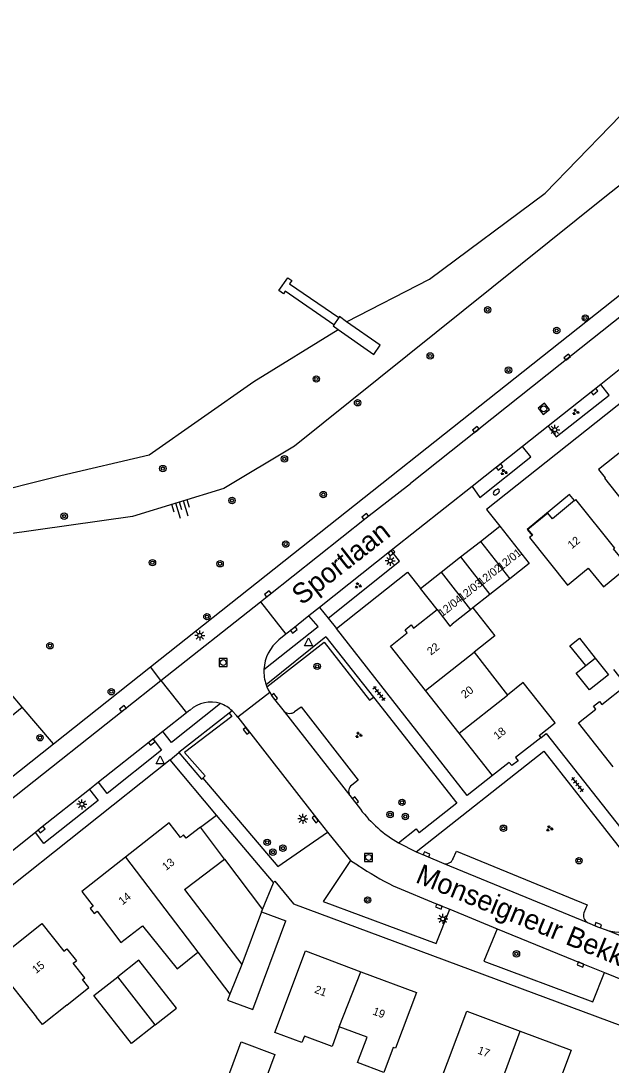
# Model space of a CAD drawing. Extents: x 136000 to 138005, y 398500 to 400500.
# Drawn here: x 137265.3 to 137339, y 399133.2 to 399263.7 of the extents above; entities that cross this region are included whole.
import ezdxf

# ---------------------------------------------------------------- set-up
doc = ezdxf.new("R2010")
doc.units = 0
for name, color, linetype in [('gg-afsc-hekwerk', 7, 'Continuous'), ('gg-afsc-muur', 7, 'Continuous'), ('gg-anno-huisnummerreeks BGT', 7, 'Continuous'), ('gg-anno-openbare ruimte label', 7, 'Continuous'), ('gg-bbg-bijgebouw', 7, 'Continuous'), ('gg-bbg-gedigitaliseerde bebouwing', 7, 'Continuous'), ('gg-bbg-gedigitaliseerde bijgebouw', 7, 'Continuous'), ('gg-bbg-hoofdgebouw', 7, 'Continuous'), ('gg-bbg-luifel en loopbrug', 7, 'Continuous'), ('gg-bbg-tussenscheiding', 7, 'Continuous'), ('gg-knt-BGT kruinlijn', 7, 'Continuous'), ('gg-knt-verharding', 7, 'Continuous'), ('gg-knt-verharding nz', 7, 'Continuous'), ('gg-kntw-bovenkant insteek waterloop', 7, 'Continuous'), ('gg-kwrk-kunstwerk', 7, 'Continuous'), ('gg-kwrk-steiger', 7, 'Continuous'), ('gt-grn-groengrens', 7, 'Continuous'), ('gt-grn-weggrens', 7, 'Continuous'), ('gt-symb-boom', 7, 'Continuous'), ('gt-symb-brandkraan', 7, 'Continuous'), ('gt-symb-groenvak', 7, 'Continuous'), ('gt-symb-kolk', 7, 'Continuous'), ('gt-symb-lichtmast', 7, 'Continuous'), ('gt-symb-rioolschacht', 7, 'Continuous'), ('gt-symb-talud symbool', 7, 'Continuous'), ('gt-symb-tegel verharding', 7, 'Continuous'), ('gt-symb-waterafsluiter', 7, 'Continuous')]:
    doc.layers.add(name, color=color, linetype=linetype)

# ---------------------------------------------------------------- blocks, each defined once
blk = doc.blocks.new('gt0-BOOM')
at = {"layer": 'gt-symb-boom'}
for radius in [0.4, 0.2]:
    blk.add_circle((0, 0), radius, dxfattribs=at)
blk = doc.blocks.new('gt0-KOLK')
at = {"layer": 'gt-symb-kolk'}
blk.add_lwpolyline([(0, 0), (0.37, 0), (0.37, 0.4), (-0.38, 0.4), (-0.38, 0), (0, 0)], dxfattribs=at)
blk = doc.blocks.new('gt0-GRVAK')
at = {"layer": 'gt-symb-groenvak'}
for p, q in [((-0.11, 0.19), (-0.23, 0.24)), ((-0.18, 0.15), (0.09, 0.15)), ((-0.09, 0.21), (-0.16, 0.32)), ((-0.05, 0.21), (-0.05, 0.39)), ((0, 0.21), (0.06, 0.32)), ((0.01, 0.19), (0.13, 0.24)), ((0.26, -0.05), (0.2, 0.06)), ((0.3, -0.05), (0.3, 0.13)), ((0.35, -0.05), (0.41, 0.06)), ((-0.24, -0.23), (-0.36, -0.18)), ((-0.32, -0.26), (-0.05, -0.26)), ((-0.23, -0.21), (-0.29, -0.1)), ((-0.18, -0.2), (-0.18, -0.02)), ((-0.14, -0.21), (-0.07, -0.1)), ((-0.12, -0.23), (0, -0.18)), ((0.24, -0.07), (0.12, -0.02)), ((0.17, -0.11), (0.44, -0.11)), ((0.37, -0.07), (0.49, -0.02))]:
    blk.add_line(p, q, dxfattribs=at)
blk = doc.blocks.new('gt0-RS')
at = {"layer": 'gt-symb-rioolschacht'}
blk.add_lwpolyline([(-0.5, -0.5), (0.5, -0.5), (0.5, 0.5), (-0.5, 0.5)], close=True, dxfattribs=at)
blk.add_circle((0, 0), 0.375, dxfattribs=at)
blk = doc.blocks.new('gt0-LMAST')
at = {"layer": 'gt-symb-lichtmast'}
for p, q in [((-0.18, 0.17), (-0.45, 0.44)), ((-0.01, 0.25), (-0.01, 0.62)), ((0.17, 0.17), (0.44, 0.44)), ((-0.26, 0), (-0.63, 0)), ((-0.18, -0.18), (-0.45, -0.45)), ((-0.01, -0.25), (-0.01, -0.63)), ((0.44, -0.45), (0.17, -0.18)), ((0.24, 0), (0.62, 0))]:
    blk.add_line(p, q, dxfattribs=at)
blk.add_circle((-0.01, 0), 0.25, dxfattribs=at)
blk = doc.blocks.new('gt0-TALUD_1')
at = {"layer": 'gt-symb-talud symbool'}
for p, q in [((-1, -1), (-1, 0)), ((-0.5, -2), (-0.5, 0)), ((0, -1), (0, 0)), ((0.5, -2), (0.5, 0)), ((1, -1), (1, 0))]:
    blk.add_line(p, q, dxfattribs=at)
blk = doc.blocks.new('gt0-BR')
at = {"layer": 'gt-symb-brandkraan'}
for centre, radius, start, end in [((-0.24, 0), 0.206, 107.5669, 252.4331), ((0.6, -2.66), 3, 106.892, 107.5669), ((0, -0.69), 0.938, 73.108, 106.892), ((-0.6, -2.66), 3, 72.4331, 73.108), ((0.24, 0), 0.206, 287.567, 72.4331), ((0.6, 2.66), 3, 252.4331, 253.108), ((0, 0.69), 0.938, 253.108, 286.8921), ((-0.6, 2.66), 3, 286.8921, 287.567)]:
    blk.add_arc(centre, radius, start, end, dxfattribs=at)
blk = doc.blocks.new('gt0-WAFSL')
at = {"layer": 'gt-symb-waterafsluiter'}
for p, q in [((-0.5, -0.33), (0, 0.67)), ((0, 0.67), (0.5, -0.33)), ((0.5, -0.33), (-0.5, -0.33))]:
    blk.add_line(p, q, dxfattribs=at)
blk = doc.blocks.new('gt0-TEG1')
at = {"layer": 'gt-symb-tegel verharding'}
for p, q in [((-1.12, 0), (1.12, 0)), ((-0.9, -0.25), (-0.9, 0.25)), ((-0.45, -0.25), (-0.45, 0.25)), ((0, -0.25), (0, 0.25)), ((0.45, -0.25), (0.45, 0.25)), ((0.9, -0.25), (0.9, 0.25))]:
    blk.add_line(p, q, dxfattribs=at)

msp = doc.modelspace()

# ---------------------------------------------------------------- linework, layer by layer
at = {"layer": 'gg-afsc-hekwerk'}
for p, q in [((137265.49, 399177.96), (137260.93, 399183.36)), ((137269.37, 399173.38), (137281.49, 399183)), ((137269.37, 399173.38), (137265.49, 399177.96))]:
    msp.add_line(p, q, dxfattribs=at)
for points in [[(137281.49, 399183), (137410.33, 399285.22), (137416.27, 399290.07)], [(137173.25, 399157.22), (137185.57, 399148.73), (137196.17, 399143.02), (137217.58, 399132.28), (137269.37, 399173.38)]]:
    msp.add_lwpolyline(points, dxfattribs=at)
at = {"layer": 'gg-afsc-muur'}
msp.add_line((137295.37, 399152.42), (137295.49, 399152.71), dxfattribs=at)
at = {"layer": 'gg-bbg-bijgebouw'}
for p, q in [((137322.7, 399198.69), (137325.12, 399200.6)), ((137320.23, 399196.75), (137322.7, 399198.69)), ((137317.82, 399194.85), (137320.23, 399196.75)), ((137315.22, 399192.81), (137317.82, 399194.85)), ((137317.3, 399190.17), (137315.22, 399192.81)), ((137295.37, 399152.42), (137292.89, 399145.81)), ((137295.37, 399152.42), (137298.41, 399151.28))]:
    msp.add_line(p, q, dxfattribs=at)
at = {"layer": 'gg-bbg-gedigitaliseerde bebouwing'}
for p, q in [((137338.2, 399206.59), (137342.91, 399200.63)), ((137321.92, 399184.86), (137326.09, 399179.5)), ((137330.04, 399174.44), (137330.26, 399174.15)), ((137287.43, 399147.36), (137291.4, 399142.11)), ((137261.82, 399146.09), (137267.26, 399139.26))]:
    msp.add_line(p, q, dxfattribs=at)
for points in [[(137328.84, 399199.17), (137333.58, 399193.23), (137336.17, 399195.36), (137338.09, 399193.03), (137341.17, 399195.56), (137339.35, 399197.77), (137339.48, 399197.87), (137334.62, 399203.94)], [(137321.76, 399190.38), (137324.51, 399186.91), (137321.92, 399184.86)], [(137330.04, 399174.44), (137332.03, 399176.01), (137328.05, 399181.05), (137326.09, 399179.5)], [(137277.81, 399148.56), (137280.52, 399150.66), (137284.85, 399145.27), (137287.43, 399147.36)], [(137305.08, 399138.03), (137304.19, 399135.59), (137300.72, 399136.87), (137300.41, 399136.09), (137297.05, 399137.34), (137300.85, 399147.51)], [(137271.04, 399140.73), (137273.8, 399142.93), (137272.99, 399143.94), (137273.29, 399144.17), (137271.85, 399145.97), (137272.26, 399146.3)], [(137314.72, 399142.33), (137312.12, 399135.35), (137311.82, 399135.46), (137310.65, 399132.33), (137307.36, 399133.56), (137308.55, 399136.74), (137305.08, 399138.03)], [(137271.04, 399140.73), (137268, 399138.32), (137267.26, 399139.26)], [(137320.62, 399129.16), (137317.41, 399130.35), (137321.01, 399139.99)], [(137334.04, 399135.12), (137330.43, 399125.48), (137327.28, 399126.66)]]:
    msp.add_lwpolyline(points, dxfattribs=at)
at = {"layer": 'gg-bbg-gedigitaliseerde bijgebouw'}
for p, q in [((137326.39, 399194.02), (137323.88, 399192.04)), ((137323.88, 399192.04), (137321.76, 399190.38)), ((137335.86, 399183.17), (137337.05, 399184.11))]:
    msp.add_line(p, q, dxfattribs=at)
for points in [[(137325.12, 399200.6), (137328.81, 399195.92), (137326.39, 399194.02)], [(137336.33, 399180.13), (137334.67, 399182.23), (137335.86, 399183.17)], [(137337.05, 399184.11), (137338.71, 399182.02), (137336.33, 399180.13)], [(137291.4, 399142.11), (137291.1, 399141.38), (137294.27, 399140.2), (137298.41, 399151.28)], [(137282.09, 399138.3), (137284.74, 399140.38), (137280.05, 399146.35), (137277.4, 399144.27)], [(137282.09, 399138.3), (137279.11, 399135.97), (137274.43, 399141.94), (137277.4, 399144.27)], [(137290.42, 399129.62), (137292.81, 399136.14), (137297.03, 399134.58), (137294.59, 399127.95)]]:
    msp.add_lwpolyline(points, dxfattribs=at)
at = {"layer": 'gg-bbg-hoofdgebouw'}
for p, q in [((137334.46, 399203.81), (137334.62, 399203.94)), ((137329.16, 399199.43), (137328.84, 399199.17)), ((137320.06, 399174.73), (137315.84, 399180.08)), ((137324.23, 399169.43), (137320.06, 399174.73)), ((137290.75, 399158.98), (137287.73, 399162.98)), ((137285.74, 399155.19), (137290.75, 399158.98)), ((137285.74, 399155.19), (137292.89, 399145.81)), ((137300.85, 399147.51), (137307.79, 399144.92)), ((137307.79, 399144.92), (137314.72, 399142.33)), ((137321.01, 399139.99), (137327.69, 399137.49)), ((137327.69, 399137.49), (137334.04, 399135.12))]:
    msp.add_line(p, q, dxfattribs=at)
for points in [[(137344.18, 399211.32), (137341.49, 399209.2), (137340.68, 399210.23), (137337.45, 399207.67), (137338.27, 399206.65), (137338.2, 399206.59)], [(137334.46, 399203.81), (137331.7, 399201.53), (137331.12, 399202.23), (137328.64, 399200.18), (137329.21, 399199.48), (137329.16, 399199.43)], [(137315.84, 399180.08), (137311.48, 399185.62), (137313.57, 399187.27), (137313.29, 399187.65), (137314.04, 399188.25), (137314.35, 399187.87), (137317.3, 399190.17)], [(137336.83, 399178.1), (137337.59, 399178.7), (137337.89, 399178.32), (137340.93, 399180.73), (137339.39, 399182.67)], [(137339.28, 399170.54), (137334.98, 399176.03), (137337.13, 399177.72), (137336.83, 399178.1)], [(137330.26, 399174.15), (137327.09, 399171.68), (137327.41, 399171.29), (137326.63, 399170.68), (137326.32, 399171.06), (137324.23, 399169.43)], [(137287.73, 399162.98), (137285.94, 399161.6), (137285.62, 399162.01), (137285.24, 399161.71), (137283.84, 399163.54), (137278.38, 399159.24)], [(137278.38, 399159.24), (137272.91, 399154.93), (137274.35, 399153.1), (137273.98, 399152.81), (137274.47, 399152.2), (137274.84, 399152.49), (137277.81, 399148.56)], [(137261.82, 399146.09), (137267.91, 399150.93), (137270.66, 399147.47), (137271.07, 399147.79), (137272.26, 399146.3)]]:
    msp.add_lwpolyline(points, dxfattribs=at)
at = {"layer": 'gg-bbg-luifel en loopbrug'}
for p, q in [((137287.73, 399162.98), (137289.74, 399164.5)), ((137294.99, 399158.26), (137289.74, 399164.5)), ((137290.75, 399158.98), (137295.49, 399152.71)), ((137296.85, 399156.06), (137294.99, 399158.26))]:
    msp.add_line(p, q, dxfattribs=at)
for points in [[(137334.46, 399203.81), (137333.85, 399204.54), (137328.55, 399200.17), (137329.16, 399199.43)], [(137335.86, 399183.17), (137333.89, 399185.66), (137335.08, 399186.61), (137337.05, 399184.11)], [(137295.49, 399152.71), (137296.87, 399156.03), (137296.85, 399156.06)]]:
    msp.add_lwpolyline(points, dxfattribs=at)
at = {"layer": 'gg-bbg-tussenscheiding'}
for p, q in [((137322.7, 399198.69), (137326.39, 399194.02)), ((137320.23, 399196.75), (137323.88, 399192.04)), ((137317.82, 399194.85), (137321.47, 399190.14)), ((137321.47, 399190.14), (137319.2, 399188.35)), ((137321.76, 399190.38), (137321.47, 399190.14)), ((137315.84, 399180.08), (137321.92, 399184.86)), ((137320.06, 399174.73), (137326.09, 399179.5)), ((137278.38, 399159.24), (137287.43, 399147.36)), ((137292.89, 399145.81), (137291.4, 399142.11)), ((137282.09, 399138.3), (137277.4, 399144.27)), ((137305.08, 399138.03), (137307.79, 399144.92)), ((137325.16, 399130.72), (137327.69, 399137.49))]:
    msp.add_line(p, q, dxfattribs=at)
msp.add_lwpolyline([(137317.3, 399190.17), (137318.89, 399188.11), (137319.2, 399188.35)], dxfattribs=at)
at = {"layer": 'gg-knt-BGT kruinlijn'}
msp.add_lwpolyline([(137411.38, 399299.48), (137338.26, 399241.7), (137299.5, 399210.58), (137290.65, 399205.29), (137279.27, 399201.8), (137263.33, 399199.56), (137255.3, 399196.58)], dxfattribs=at)
at = {"layer": 'gg-knt-verharding'}
for p, q in [((137340.68, 399220.63), (137337.74, 399218.29)), ((137337.74, 399218.29), (137331.17, 399213.11)), ((137331.17, 399213.11), (137327.95, 399210.54)), ((137327.95, 399210.54), (137321.68, 399205.55)), ((137321.68, 399205.55), (137311.58, 399197.54)), ((137311.58, 399197.54), (137302.62, 399190.45)), ((137282.81, 399181.33), (137295.24, 399191.14)), ((137295.24, 399191.14), (137298.42, 399187.11)), ((137302.62, 399190.45), (137301.29, 399189.4)), ((137302.62, 399190.45), (137303.7, 399189.09)), ((137302.43, 399188.06), (137301.29, 399189.4)), ((137295.67, 399182.7), (137302.43, 399188.06)), ((137298.42, 399187.11), (137297.54, 399186.38)), ((137303.42, 399186.78), (137295.95, 399180.78)), ((137303.42, 399186.78), (137309.34, 399179.24)), ((137282.81, 399181.33), (137286, 399177.29)), ((137295.95, 399180.78), (137296.05, 399180.51)), ((137296.4, 399179.82), (137292.39, 399176.73)), ((137286, 399177.29), (137283.04, 399174.96)), ((137291.32, 399177.25), (137285.05, 399172.3)), ((137286.43, 399177.62), (137286, 399177.29)), ((137291.7, 399177.51), (137291.32, 399177.25)), ((137283.04, 399174.96), (137281.84, 399174)), ((137283.94, 399171.39), (137234.85, 399132.36)), ((137289.74, 399164.5), (137283.94, 399171.39)), ((137314.67, 399159.92), (137330.64, 399172.47)), ((137330.64, 399172.47), (137345.63, 399153.3)), ((137275, 399168.59), (137273.89, 399167.7)), ((137306.39, 399166.96), (137307.71, 399165.22)), ((137267.12, 399162.33), (137262.03, 399158.26)), ((137303.61, 399162.38), (137306.5, 399158.82)), ((137312.48, 399161.02), (137314.67, 399159.92)), ((137306.5, 399158.82), (137307.46, 399158.19)), ((137318.89, 399152.72), (137324.8, 399150.3)), ((137338.22, 399144.82), (137343.02, 399142.87))]:
    msp.add_line(p, q, dxfattribs=at)
for points in [[(137437.11, 399292.9), (137323.46, 399202.7), (137325.12, 399200.6)], [(137417.76, 399288.36), (137381.29, 399259.43), (137332.68, 399220.8), (137313.96, 399205.95)], [(137331.17, 399213.11), (137332.19, 399211.76), (137338.78, 399216.97), (137337.74, 399218.29)], [(137321.68, 399205.55), (137322.62, 399204.17), (137329.01, 399209.26), (137327.95, 399210.54)], [(137295.24, 399191.14), (137296.27, 399191.99), (137308.45, 399201.65), (137313.96, 399205.95)], [(137303.7, 399189.09), (137312.6, 399196.21), (137311.58, 399197.54)], [(137304.73, 399187.83), (137313.6, 399194.87), (137315.22, 399192.81)], [(137301.29, 399189.4), (137299.29, 399187.78), (137298.42, 399187.11)], [(137324.23, 399169.43), (137321.06, 399166.94), (137304.73, 399187.83)], [(137224.73, 399135.21), (137264.74, 399166.99), (137278.18, 399177.64), (137282.81, 399181.33)], [(137296.05, 399180.51), (137296.21, 399180.16), (137296.4, 399179.82)], [(137296.4, 399179.82), (137296.84, 399179.15), (137298.18, 399177.45)], [(137309.34, 399179.24), (137319.75, 399165.99), (137315.06, 399162.28)], [(137290.23, 399178.43), (137284.11, 399173.57), (137283.04, 399174.96)], [(137299.5, 399177.42), (137300.31, 399178.01), (137307.43, 399168.86), (137306.64, 399168.24)], [(137292.39, 399176.73), (137292.25, 399176.93), (137291.7, 399177.51)], [(137292.39, 399176.73), (137302.23, 399164.09), (137303.61, 399162.38)], [(137281.84, 399174), (137281.54, 399173.77), (137275, 399168.59)], [(137281.84, 399174), (137282.89, 399172.62), (137276.08, 399167.19), (137275, 399168.59)], [(137330.26, 399174.15), (137330.93, 399174.7), (137345.99, 399155.56)], [(137285.05, 399172.3), (137287.86, 399168.99), (137288.03, 399169.12)], [(137288.03, 399169.12), (137297.39, 399158.07), (137303.61, 399162.38)], [(137273.89, 399167.7), (137274.97, 399166.33), (137268.18, 399160.95), (137267.12, 399162.33)], [(137273.89, 399167.7), (137267.78, 399162.84), (137267.12, 399162.33)], [(137312.48, 399161.02), (137314.67, 399162.78), (137315.06, 399162.28)], [(137314.67, 399159.92), (137315.91, 399159.4), (137318.13, 399158.45)], [(137319.28, 399159), (137319.71, 399159.99), (137336.03, 399153.27), (137335.64, 399152.29)], [(137306.5, 399158.82), (137303.08, 399153.7), (137317.2, 399148.43), (137318.89, 399152.72)], [(137296.85, 399156.06), (137297.04, 399156.25), (137299.37, 399153.42), (137356.14, 399132.28), (137363.57, 399129.87), (137391.12, 399121.3)], [(137311.81, 399155.65), (137317.59, 399153.24), (137318.89, 399152.72)], [(137336.07, 399151.08), (137337.35, 399150.55), (137338.52, 399150.13)], [(137324.8, 399150.3), (137323.15, 399146.23), (137336.76, 399141.14), (137338.22, 399144.82)], [(137324.8, 399150.3), (137335.29, 399146.01), (137338.22, 399144.82)]]:
    msp.add_lwpolyline(points, dxfattribs=at)
for centre, radius, start, end in [((137300.73, 399182.45), 5.06, 129.0219, 177.1655), ((137300.73, 399182.45), 5.07, 177.1226, 199.221), ((137289.03, 399174.78), 3.84, 71.7907, 132.3988), ((137288.84, 399174.58), 4.1, 45.6169, 70.1422), ((137298.86, 399178.27), 1.07, 230.3622, 307.0398), ((137307.2, 399167.47), 0.955, 126.1504, 212.2975), ((137320.66, 399175.11), 16.29, 217.3538, 239.864), ((137318.39, 399159.39), 0.975, 254.7219, 336.5633), ((137330.9, 399193.36), 42.27, 236.3085, 243.1542), ((137336.55, 399151.93), 0.979, 158.1198, 240.2711), ((137339.9, 399153.93), 4.05, 249.9452, 306.5346)]:
    msp.add_arc(centre, radius, start, end, dxfattribs=at)
at = {"layer": 'gg-knt-verharding nz'}
for p, q in [((137298.18, 399177.45), (137306.39, 399166.96)), ((137318.13, 399158.45), (137336.07, 399151.08))]:
    msp.add_line(p, q, dxfattribs=at)
at = {"layer": 'gg-kntw-bovenkant insteek waterloop'}
for points in [[(137306, 399226.15), (137316.36, 399231.48), (137330.81, 399242.2), (137346.95, 399258.87), (137364.07, 399271.26)], [(137254.29, 399200.31), (137258.54, 399200.87), (137259.98, 399204.34), (137270.28, 399206.91), (137281.35, 399209.51), (137294.42, 399218.68), (137304.92, 399225.19)]]:
    msp.add_lwpolyline(points, dxfattribs=at)
at = {"layer": 'gg-kwrk-kunstwerk'}
for points in [[(137304.92, 399225.19), (137309.38, 399222.07), (137310.19, 399223.22), (137306, 399226.15)], [(137306, 399226.15), (137305.11, 399226.78), (137305.04, 399226.68)], [(137304.39, 399225.76), (137304.3, 399225.62), (137304.92, 399225.19)]]:
    msp.add_lwpolyline(points, dxfattribs=at)
at = {"layer": 'gg-kwrk-steiger'}
msp.add_line((137305.04, 399226.68), (137304.39, 399225.76), dxfattribs=at)
msp.add_lwpolyline([(137304.39, 399225.76), (137298.34, 399229.96), (137298.11, 399229.64), (137297.53, 399230.05), (137298.64, 399231.64), (137299.17, 399231.28), (137298.88, 399230.87), (137305.04, 399226.68)], dxfattribs=at)
at = {"layer": 'gt-grn-groengrens'}
msp.add_line((137308.87, 399178.87), (137309.34, 399179.24), dxfattribs=at)
for points in [[(137296.05, 399180.51), (137303.18, 399186.11), (137308.87, 399178.87)], [(137223.31, 399144.51), (137228.89, 399148.1), (137240.24, 399157.42), (137265.49, 399177.96)], [(137291.32, 399177.25), (137291.64, 399176.82), (137285.75, 399172.33), (137288.33, 399169.39), (137288.03, 399169.12)]]:
    msp.add_lwpolyline(points, dxfattribs=at)
at = {"layer": 'gt-grn-weggrens'}
for p, q in [((137303.7, 399189.09), (137304.73, 399187.83)), ((137282.81, 399181.33), (137281.49, 399183)), ((137283.94, 399171.39), (137285.05, 399172.3)), ((137338.52, 399150.13), (137353.03, 399144.17))]:
    msp.add_line(p, q, dxfattribs=at)

# ---------------------------------------------------------------- block references
at = {"layer": 'gt-symb-boom'}
for p in [(137323.62, 399227.63), (137335.81, 399226.61), (137332.24, 399225.05), (137316.44, 399221.87), (137326.22, 399220.1), (137302.21, 399218.99), (137307.37, 399216.02), (137298.23, 399209.01), (137283.04, 399207.8), (137291.68, 399203.81), (137303.08, 399204.55), (137270.72, 399201.85), (137298.39, 399198.36), (137281.74, 399196.04), (137290.19, 399195.9), (137288.55, 399189.29), (137268.94, 399185.65), (137302.32, 399183.08), (137276.6, 399179.91), (137267.7, 399174.16), (137312.92, 399166.09), (137311.43, 399164.57), (137313.33, 399164.32), (137325.58, 399162.85), (137296.07, 399161.09), (137296.79, 399159.86), (137298.04, 399160.36), (137335.02, 399158.79), (137308.62, 399153.88), (137327.21, 399147.16)]:
    msp.add_blockref('gt0-BOOM', p, dxfattribs=at)
at = {"layer": 'gt-symb-brandkraan', "rotation": -141.53705293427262}
msp.add_blockref('gt0-BR', (137324.7, 399204.86), dxfattribs=at)
at = {"layer": 'gt-symb-groenvak'}
for p in [(137334.6, 399214.86), (137325.62, 399207.34), (137307.41, 399193.18), (137307.49, 399174.5), (137331.33, 399162.81)]:
    msp.add_blockref('gt0-GRVAK', p, dxfattribs=at)
at = {"layer": 'gt-symb-kolk'}
for p, rotation in [((137333.66, 399221.57), 38.257016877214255), ((137336.82, 399217.57), -141.69800616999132), ((137322.25, 399212.52), 38.382457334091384), ((137324.95, 399208.14), -141.41174435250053), ((137308.45, 399201.65), 38.038477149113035), ((137311.45, 399197.43), -139.01346679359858), ((137296.27, 399191.99), 38.400176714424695), ((137299.29, 399187.78), -142.42156764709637), ((137296.84, 399179.15), -51.79518067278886), ((137278.18, 399177.64), 38.503524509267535), ((137293.62, 399175.16), 127.57843235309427), ((137281.54, 399173.77), -141.58216267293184), ((137306.95, 399166.23), -53.02680284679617), ((137302.23, 399164.09), 127.89480085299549), ((137267.78, 399162.84), -142.2085295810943), ((137315.91, 399159.4), -23.358595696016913), ((137317.59, 399153.24), 157.36834017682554), ((137337.35, 399150.55), -20.229243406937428), ((137335.29, 399146.01), 157.7550500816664)]:
    msp.add_blockref('gt0-KOLK', p, dxfattribs=dict(at, rotation=rotation))
at = {"layer": 'gt-symb-lichtmast'}
for p in [(137332.01, 399212.64), (137311.45, 399196.26), (137287.66, 399186.94), (137272.94, 399165.84), (137300.54, 399164.03), (137318.02, 399151.52)]:
    msp.add_blockref('gt0-LMAST', p, dxfattribs=at)
at = {"layer": 'gt-symb-rioolschacht', "rotation": 127.36253068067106}
msp.add_blockref('gt0-RS', (137330.62, 399215.26), dxfattribs=at)
at = {"layer": 'gt-symb-rioolschacht'}
for p in [(137290.58, 399183.56), (137308.73, 399159.2)]:
    msp.add_blockref('gt0-RS', p, dxfattribs=at)
at = {"layer": 'gt-symb-talud symbool', "xscale": 0.9998924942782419, "yscale": 0.9998924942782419, "rotation": 17.039535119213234}
msp.add_blockref('gt0-TALUD_1', (137285.13, 399203.6), dxfattribs=at)
at = {"layer": 'gt-symb-tegel verharding', "rotation": -51.82346239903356}
for p in [(137310.04, 399179.7), (137334.82, 399168.32)]:
    msp.add_blockref('gt0-TEG1', p, dxfattribs=at)
at = {"layer": 'gt-symb-waterafsluiter'}
for p in [(137301.24, 399185.98), (137282.69, 399171.24)]:
    msp.add_blockref('gt0-WAFSL', p, dxfattribs=at)

# ---------------------------------------------------------------- texts
at = {"layer": 'gg-anno-huisnummerreeks BGT'}
for s, rotation, p in [('12', 39.6, (137334.12, 399197.7)), ('12/01', 38.2, (137325.32, 399195.03)), ('12/02', 38.2, (137322.87, 399193.11)), ('12/03', 38.2, (137320.43, 399191.19)), ('12/04', 38.2, (137317.93, 399189.21)), ('22', 38.2, (137316.53, 399184.41)), ('20', 38.2, (137320.78, 399179.02)), ('18', 38.2, (137324.83, 399173.87)), ('13', 38.2, (137283.44, 399157.5)), ('14', 38.2, (137278, 399153.21)), ('15', 38.5, (137267.21, 399144.63)), ('21', 339.5, (137301.9, 399142.32)), ('19', 339.5, (137309.17, 399139.6)), ('17', 339.5, (137322.27, 399134.72))]:
    msp.add_text(s, height=1, rotation=rotation, dxfattribs=at).set_placement(p)
at = {"layer": 'gg-anno-openbare ruimte label'}
for s, rotation, p in [('Sportlaan', 38, (137300.39, 399190.65)), ('Monseigneur Bekkersstraat', 337.6, (137314.47, 399156.14))]:
    msp.add_text(s, height=2.5, rotation=rotation, dxfattribs=at).set_placement(p)

doc.saveas('drawing.dxf')
